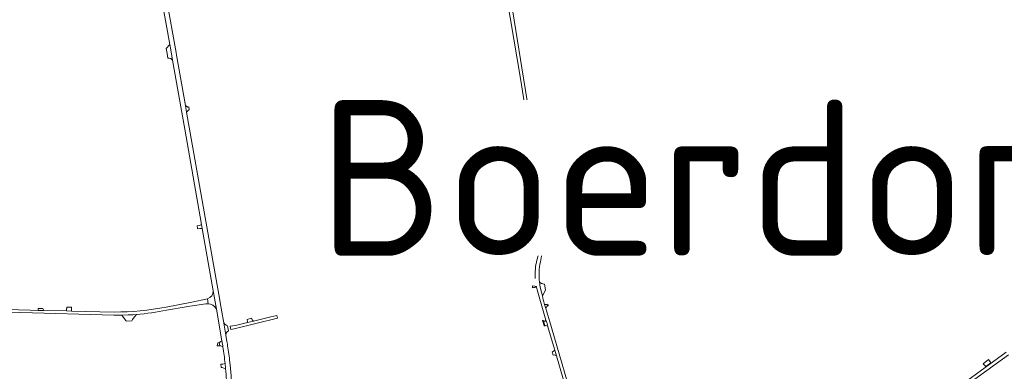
# Model space of a CAD drawing. Header units: metres. Extents: x 166325 to 190320, y 381923 to 404576.
# Tile 624 of 656: x 170793 to 171930, y 396964 to 397371. Entities that reach past the tile are written whole.
import ezdxf

# ---------------------------------------------------------------- set-up
doc = ezdxf.new("R2010")
doc.units = ezdxf.units.M
for name, color, linetype, lineweight in [('B-WE-OG-WATER_MEER-GV', 8, 'Continuous', 18), ('B-WE-VH-VERHARDING_ASFALT-GV', 8, 'Continuous', 18), ('B-WE-VH-VERHARDING_BETONSTRAATSTEEN-GV', 8, 'Continuous', 18), ('B-WE-VH-VERHARDING_FUNDERING_ZAND-GV', 8, 'Continuous', 18), ('B-WE-VH-VERHARDING_STRAATBAKSTEEN-GV', 8, 'Continuous', 18), ('X-XX-AL-TEKENBLAD-T50', 4, 'Continuous', 50)]:
    doc.layers.add(name, color=color, linetype=linetype, lineweight=lineweight)
doc.styles.add('NLCS-ISO-M500-T50', font='NLCS-ISO.ttf', dxfattribs={"height": 2.5})

msp = doc.modelspace()

# ---------------------------------------------------------------- linework, layer by layer
at = {"layer": 'B-WE-OG-WATER_MEER-GV', "flags": 128}
msp.add_lwpolyline([(171324.291, 397164.627), (171324.944, 397169.259), (171324.41, 397171.16), (171322.925, 397172.763), (171320.55, 397173.001), (171316.155, 397172.823), (171310.929, 397171.873), (171308.613, 397170.685), (171306.712, 397169.081), (171305.287, 397167.003), (171305.109, 397164.627), (171305.465, 397162.667), (171307.366, 397160.292), (171311.642, 397158.273), (171317.343, 397158.332), (171320.431, 397159.104), (171323.4, 397161.836)], close=True, dxfattribs=at)
at = {"layer": 'B-WE-VH-VERHARDING_ASFALT-GV', "flags": 128}
for points in [[(170973.948, 397329.776), (170973.411, 397332.815), (170962.46, 397394.89), (170956.734, 397425.781), (170956.187, 397428.731), (170954.189, 397439.511), (170954.185, 397439.534), (170954.181, 397439.557), (170950.65, 397459.32), (170945.216, 397458.382), (170949.619, 397433.609), (170951.872, 397421.493), (170957.04, 397393.7), (170966.142, 397342.135), (170967.224, 397336.004), (170969.321, 397324.123), (170983.39, 397244.42), (171002.817, 397134.002), (171003.614, 397129.474), (171016.29, 397057.428), (171020.009, 397036.423), (171026.411, 396999.868), (171027.43, 396994.05), (171027.643, 396992.67)], [(171351.64, 397419.25), (171371.29, 397302.73), (171387.609, 397200.15), (171388.956, 397191.679), (171391.983, 397172.65), (171393.216, 397164.899), (171396.421, 397144.755), (171397.832, 397135.889)], [(171402.078, 397135.094), (171400.64, 397144.01), (171374.98, 397303.14), (171357.03, 397413.743)], [(171033.022, 396993.968), (171032.705, 396995.907), (171032.216, 396998.867), (171030.98, 397006.352), (171028.14, 397022.33), (171024.35, 397043.82), (171023.86, 397046.541), (170985.592, 397263.776), (170984.236, 397271.458), (170973.948, 397329.776)], [(171394.342, 397091.073), (171395.44, 397095.68), (171399.882, 397114.316), (171401.371, 397120.563)], [(171396.439, 397117.64), (171396.13, 397116.401), (171390.887, 397095.361), (171390.298, 397092.998)], [(171389.706, 397062.409), (171389.708, 397062.396), (171389.711, 397062.384), (171389.773, 397062.065), (171389.836, 397061.746), (171390.55, 397058.56), (171391.314, 397055.956), (171393.732, 397047.709), (171394.436, 397045.308), (171400.846, 397023.445), (171401.307, 397021.873), (171402.432, 397018.035), (171402.806, 397016.76), (171403.055, 397015.911), (171409.489, 396993.968), (171410.913, 396989.111), (171412.896, 396982.345), (171424.939, 396941.267)], [(171428.444, 396942.398), (171413.311, 396993.968), (171407.095, 397015.155), (171405.191, 397021.638), (171400.653, 397037.094), (171399.267, 397041.796), (171398.457, 397044.588), (171397.74, 397047.031), (171396.64, 397051.722), (171394.638, 397060.257)], [(170902.05, 397032.96), (170852.509, 397034.07), (170846.699, 397034.189), (170820.731, 397034.721), (170814.076, 397034.853), (170804.882, 397035.045), (170791.222, 397035.346), (170687.28, 397038.291), (170598.617, 397040.745), (170598.472, 397038.146), (170604.863, 397037.965), (170687.4, 397035.63), (170793.98, 397032.53), (170901.59, 397029.29), (170905.171, 397029.295), (170906.92, 397029.298), (170909.49, 397029.344), (170910.798, 397029.368), (170917.936, 397029.611), (170923.618, 397029.929), (170927.681, 397030.217)], [(170985.157, 397039.02), (170986.339, 397039.23), (170992.38, 397040.3), (171007.66, 397042.36), (171010.45, 397042.58), (171009.77, 397048.341), (170991.81, 397044.281), (170961.968, 397038.699)], [(170962.518, 397035.009), (170985.157, 397039.02)], [(171932.371, 396986.618), (171843.868, 396922.085), (171838.371, 396918.076), (171837.893, 396917.709), (171837.417, 396917.34), (171836.943, 396916.969), (171836.469, 396916.596), (171835.998, 396916.221), (171838.495, 396912.851), (171844.7, 396917.661), (171849.904, 396921.58), (171896.445, 396955.448), (171935.216, 396983.663)], [(171030.107, 396973.526), (171030.63, 396968.242), (171030.674, 396967.766), (171030.717, 396967.289)], [(171035.857, 396971.871), (171035.545, 396974.852)]]:
    msp.add_lwpolyline(points, dxfattribs=at)
at = {"layer": 'B-WE-VH-VERHARDING_ASFALT-GV'}
for points in [[(171397.832, 397135.889, -0.07867528), (171396.439, 397117.64)], [(171401.371, 397120.563, 0.06441829), (171402.078, 397135.094)], [(171390.298, 397092.998, 0.0721635), (171388.522, 397071.821)], [(171393.396, 397067.431, -0.081053), (171394.342, 397091.073)], [(170961.968, 397038.699, -0.04901809), (170902.05, 397032.96)], [(170927.681, 397030.217, 0.02877394), (170962.518, 397035.009)], [(171035.545, 396974.852, 0.01156664), (171033.022, 396993.968)], [(171027.643, 396992.67, -0.01148976), (171030.107, 396973.526)], [(171037.869, 396938.509, 0.02026119), (171035.857, 396971.871)], [(171030.717, 396967.289, -0.01696465), (171032.195, 396941.633)]]:
    msp.add_lwpolyline(points, format="xyb", dxfattribs=at)
at = {"layer": 'B-WE-VH-VERHARDING_BETONSTRAATSTEEN-GV', "flags": 128}
for points in [[(170967.224, 397336.004), (170966.142, 397342.135), (170961.997, 397337.563), (170962.994, 397331.843), (170963.956, 397326.318), (170965.522, 397326.224), (170967.302, 397325.991), (170967.796, 397325.666), (170969.321, 397324.123)], [(170988.148, 397270.015), (170987.166, 397269.842), (170984.236, 397271.458), (170985.592, 397263.776), (170987.792, 397266.297), (170988.777, 397266.471)], [(171387.609, 397200.15), (171385.51, 397198.735), (171383.342, 397197.936), (171384.194, 397192.59), (171387.361, 397192.745), (171388.956, 397191.679)], [(171002.817, 397134.002), (171000.378, 397133.066), (170997.851, 397132.622), (170998.277, 397129.471), (170998.334, 397129.052), (171000.93, 397129.509), (171003.614, 397129.474)], [(170852.616, 397038.574), (170847.185, 397038.585), (170847.132, 397037.014), (170846.842, 397037.017), (170846.804, 397036.418), (170846.699, 397034.189), (170852.509, 397034.07), (170852.56, 397036.206)], [(170819.638, 397036.989), (170814.196, 397037.022), (170814.076, 397034.853), (170820.731, 397034.721)], [(170927.681, 397030.217), (170923.618, 397029.929), (170917.936, 397029.611), (170910.798, 397029.368), (170915.198, 397023.486), (170915.527, 397023.046), (170915.913, 397022.529), (170922.279, 397022.884), (170923.163, 397024.172), (170924.071, 397025.495)], [(171090.476, 397025.889), (171090.561, 397025.91), (171089.731, 397029.14), (171082.967, 397027.487), (171062.785, 397022.554), (171055.985, 397020.892), (171041.991, 397017.471), (171036.041, 397016.7), (171036.771, 397012.71), (171040.674, 397013.668)], [(171061.277, 397024.016), (171061.208, 397024.084), (171060.548, 397025.712), (171055.523, 397024.473), (171056.116, 397021.909), (171055.985, 397020.892), (171062.785, 397022.554)], [(171398.143, 397022.821), (171396.958, 397023.657), (171398.662, 397016.929), (171399.602, 397017.205)], [(171401.307, 397021.873), (171400.846, 397023.445), (171399.948, 397022.585), (171399.073, 397022.383), (171398.615, 397022.488), (171398.143, 397022.821), (171399.602, 397017.205), (171399.849, 397017.277), (171400.457, 397017.456), (171402.806, 397016.76), (171402.432, 397018.035)], [(171023.393, 396997.713), (171021.744, 396997.565), (171020.906, 396993.829), (171023.982, 396994.095)], [(171030.107, 396973.526), (171027.519, 396972.842), (171026.427, 396972.857), (171025.261, 396972.872), (171025.599, 396968.843), (171026.679, 396968.843), (171026.854, 396968.776), (171030.717, 396967.289), (171030.674, 396967.766), (171030.63, 396968.242)]]:
    msp.add_lwpolyline(points, close=True, dxfattribs=at)
at = {"layer": 'B-WE-VH-VERHARDING_BETONSTRAATSTEEN-GV'}
for points in [[(171398.412, 397065.175, -0.10867478), (171393.396, 397067.431)], [(171393.396, 397067.431, 0.0247927), (171394.638, 397060.257)], [(171399.327, 397065.018, -0.01859437), (171398.412, 397065.175)], [(171016.29, 397057.428, -0.35284651), (171009.77, 397048.341)], [(171010.45, 397042.58, -0.28633105), (171020.009, 397036.423)], [(171400.653, 397037.094, -0.11894095), (171402.475, 397040.012)], [(171402.475, 397040.012, -0.03170797), (171403.185, 397040.624)], [(171032.899, 397017.021, -0.23718468), (171028.14, 397022.33)], [(171030.98, 397006.352, -0.22215385), (171033.929, 397011.349)], [(171410.913, 396989.111, -0.18028397), (171408.988, 396987.316)], [(171410.274, 396983.501, -0.2396955), (171412.896, 396982.345)]]:
    msp.add_lwpolyline(points, format="xyb", dxfattribs=at)
at = {"layer": 'B-WE-VH-VERHARDING_BETONSTRAATSTEEN-GV', "flags": 128}
for points in [[(171394.638, 397060.257), (171396.64, 397051.722), (171399.049, 397056.049), (171400.41, 397058.494), (171399.327, 397065.018)], [(171020.009, 397036.423), (171016.29, 397057.428)], [(171009.77, 397048.341), (171010.45, 397042.58)], [(171402.475, 397040.012), (171401.948, 397041.729), (171399.267, 397041.796), (171400.653, 397037.094)], [(171402.821, 397041.919), (171402.035, 397041.726), (171401.948, 397041.729), (171402.475, 397040.012)], [(171403.185, 397040.624), (171402.821, 397041.919)], [(171028.14, 397022.33), (171030.98, 397006.352)], [(171033.929, 397011.349), (171032.899, 397017.021)], [(171408.988, 396987.316), (171408.734, 396987.261), (171408.072, 396987.117), (171409.143, 396983.211), (171410.274, 396983.501)], [(171412.896, 396982.345), (171410.913, 396989.111)]]:
    msp.add_lwpolyline(points, dxfattribs=at)
at = {"layer": 'B-WE-VH-VERHARDING_FUNDERING_ZAND-GV', "flags": 128}
msp.add_lwpolyline([(171389.711, 397062.384), (171389.708, 397062.396), (171389.706, 397062.409), (171388.039, 397062.722), (171385.103, 397063.099), (171385.41, 397061.013)], dxfattribs=at)
at = {"layer": 'B-WE-VH-VERHARDING_FUNDERING_ZAND-GV'}
msp.add_lwpolyline([(171385.41, 397061.013, 0.09230529), (171389.711, 397062.384)], format="xyb", dxfattribs=at)
at = {"layer": 'B-WE-VH-VERHARDING_FUNDERING_ZAND-GV', "flags": 128}
msp.add_lwpolyline([(171914.895, 396974.414), (171913.407, 396976.574), (171912.256, 396978.046), (171906.114, 396973.253), (171907.192, 396971.982), (171908.858, 396970.018)], close=True, dxfattribs=at)
at = {"layer": 'B-WE-VH-VERHARDING_STRAATBAKSTEEN-GV', "flags": 128}
msp.add_lwpolyline([(171026.411, 396999.868), (171023.711, 396997.741), (171023.393, 396997.713), (171023.982, 396994.095), (171024.418, 396994.134), (171027.643, 396992.67), (171027.43, 396994.05)], close=True, dxfattribs=at)

# ---------------------------------------------------------------- next in the draw order: texts
at = {"layer": 'X-XX-AL-TEKENBLAD-T50', "insert": (171138.003, 397097.93), "char_height": 180, "attachment_point": 7, "style": 'NLCS-ISO-M500-T50', "bg_fill": 3, "box_fill_scale": 1, "bg_fill_color": 256, "bg_fill_transparency": 0}
msp.add_mtext('Boerdonk', dxfattribs=at)

doc.saveas('drawing.dxf')
